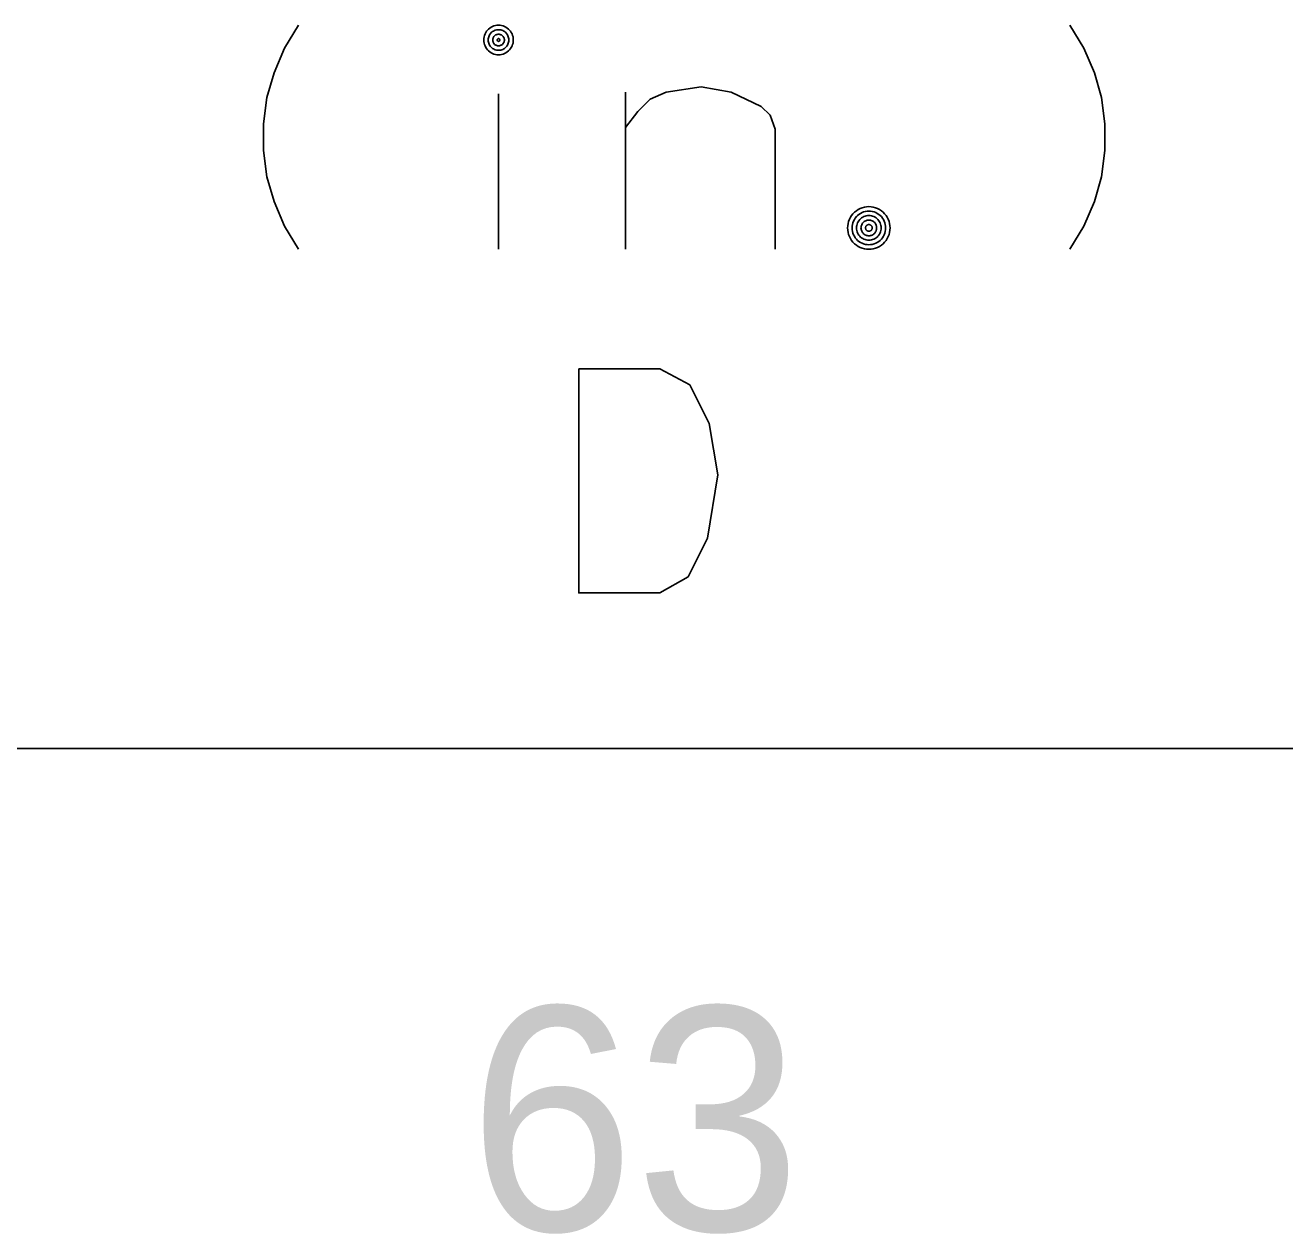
# Model space of a CAD drawing. Extents: x 635698 to 639877, y 296617 to 300175.
# Drawn here: x 639121.14 to 639138.03, y 299137.24 to 299153.43 of the extents above; entities that cross this region are included whole.
import ezdxf

# ---------------------------------------------------------------- set-up
doc = ezdxf.new("R2010")
doc.units = 0
doc.layers.add('1', color=7, linetype='Continuous')
doc.layers.add('3', color=7, linetype='Continuous')

msp = doc.modelspace()

# ---------------------------------------------------------------- linework, layer by layer
at = {"layer": '1'}
msp.add_line((639412.368, 299143.742), (639008.767, 299143.742), dxfattribs=at)
for points in [[(639124.809, 299150.43), (639124.62, 299150.738), (639124.479, 299151.069), (639124.384, 299151.399), (639124.337, 299151.754), (639124.337, 299152.108), (639124.384, 299152.463), (639124.479, 299152.793), (639124.62, 299153.124), (639124.809, 299153.431)], [(639127.686, 299153.233), (639127.685, 299153.254), (639127.682, 299153.274), (639127.676, 299153.294), (639127.669, 299153.314), (639127.659, 299153.332), (639127.648, 299153.35), (639127.635, 299153.366), (639127.62, 299153.38), (639127.604, 299153.393), (639127.587, 299153.405), (639127.569, 299153.414), (639127.549, 299153.422), (639127.529, 299153.427), (639127.509, 299153.43), (639127.488, 299153.431), (639127.467, 299153.43), (639127.447, 299153.427), (639127.427, 299153.422), (639127.407, 299153.414), (639127.389, 299153.405), (639127.372, 299153.393), (639127.355, 299153.38), (639127.341, 299153.366), (639127.328, 299153.35), (639127.317, 299153.332), (639127.307, 299153.314), (639127.3, 299153.294), (639127.294, 299153.274), (639127.291, 299153.254), (639127.29, 299153.233), (639127.291, 299153.212), (639127.294, 299153.192), (639127.3, 299153.172), (639127.307, 299153.153), (639127.317, 299153.134), (639127.328, 299153.117), (639127.341, 299153.101), (639127.355, 299153.086), (639127.372, 299153.073), (639127.389, 299153.062), (639127.407, 299153.052), (639127.427, 299153.045), (639127.447, 299153.039), (639127.467, 299153.036), (639127.488, 299153.035), (639127.509, 299153.036), (639127.529, 299153.039), (639127.549, 299153.045), (639127.569, 299153.052), (639127.587, 299153.062), (639127.604, 299153.073), (639127.62, 299153.086), (639127.635, 299153.101), (639127.648, 299153.117), (639127.659, 299153.134), (639127.669, 299153.153), (639127.676, 299153.172), (639127.682, 299153.192), (639127.685, 299153.212), (639127.686, 299153.233)], [(639135.144, 299150.43), (639135.333, 299150.738), (639135.475, 299151.069), (639135.569, 299151.399), (639135.616, 299151.754), (639135.616, 299152.108), (639135.569, 299152.463), (639135.475, 299152.793), (639135.333, 299153.124), (639135.144, 299153.431)], [(639127.626, 299153.233), (639127.625, 299153.248), (639127.623, 299153.262), (639127.619, 299153.276), (639127.614, 299153.289), (639127.607, 299153.302), (639127.6, 299153.314), (639127.591, 299153.326), (639127.58, 299153.336), (639127.569, 299153.345), (639127.557, 299153.353), (639127.544, 299153.359), (639127.531, 299153.364), (639127.517, 299153.368), (639127.502, 299153.371), (639127.488, 299153.371), (639127.473, 299153.371), (639127.459, 299153.368), (639127.445, 299153.364), (639127.432, 299153.359), (639127.419, 299153.353), (639127.407, 299153.345), (639127.396, 299153.336), (639127.385, 299153.326), (639127.376, 299153.314), (639127.368, 299153.302), (639127.362, 299153.289), (639127.357, 299153.276), (639127.353, 299153.262), (639127.351, 299153.248), (639127.35, 299153.233), (639127.351, 299153.219), (639127.353, 299153.205), (639127.357, 299153.19), (639127.362, 299153.177), (639127.368, 299153.164), (639127.376, 299153.152), (639127.385, 299153.141), (639127.396, 299153.131), (639127.407, 299153.121), (639127.419, 299153.114), (639127.432, 299153.107), (639127.445, 299153.102), (639127.459, 299153.098), (639127.473, 299153.096), (639127.488, 299153.095), (639127.502, 299153.096), (639127.517, 299153.098), (639127.531, 299153.102), (639127.544, 299153.107), (639127.557, 299153.114), (639127.569, 299153.121), (639127.58, 299153.131), (639127.591, 299153.141), (639127.6, 299153.152), (639127.607, 299153.164), (639127.614, 299153.177), (639127.619, 299153.19), (639127.623, 299153.205), (639127.625, 299153.219), (639127.626, 299153.233)], [(639127.566, 299153.233), (639127.566, 299153.241), (639127.564, 299153.249), (639127.562, 299153.257), (639127.559, 299153.265), (639127.555, 299153.272), (639127.551, 299153.279), (639127.546, 299153.285), (639127.54, 299153.291), (639127.534, 299153.296), (639127.527, 299153.301), (639127.52, 299153.304), (639127.512, 299153.307), (639127.504, 299153.309), (639127.496, 299153.311), (639127.488, 299153.311), (639127.48, 299153.311), (639127.472, 299153.309), (639127.464, 299153.307), (639127.456, 299153.304), (639127.449, 299153.301), (639127.442, 299153.296), (639127.436, 299153.291), (639127.43, 299153.285), (639127.425, 299153.279), (639127.42, 299153.272), (639127.417, 299153.265), (639127.414, 299153.257), (639127.411, 299153.249), (639127.41, 299153.241), (639127.41, 299153.233), (639127.41, 299153.225), (639127.411, 299153.217), (639127.414, 299153.209), (639127.417, 299153.201), (639127.42, 299153.194), (639127.425, 299153.187), (639127.43, 299153.181), (639127.436, 299153.175), (639127.442, 299153.17), (639127.449, 299153.165), (639127.456, 299153.162), (639127.464, 299153.159), (639127.472, 299153.157), (639127.48, 299153.156), (639127.488, 299153.155), (639127.496, 299153.156), (639127.504, 299153.157), (639127.512, 299153.159), (639127.52, 299153.162), (639127.527, 299153.165), (639127.534, 299153.17), (639127.54, 299153.175), (639127.546, 299153.181), (639127.551, 299153.187), (639127.555, 299153.194), (639127.559, 299153.201), (639127.562, 299153.209), (639127.564, 299153.217), (639127.566, 299153.225), (639127.566, 299153.233)], [(639127.506, 299153.233), (639127.506, 299153.235), (639127.506, 299153.237), (639127.505, 299153.239), (639127.505, 299153.241), (639127.503, 299153.242), (639127.502, 299153.244), (639127.501, 299153.245), (639127.5, 299153.246), (639127.499, 299153.248), (639127.497, 299153.249), (639127.495, 299153.25), (639127.494, 299153.25), (639127.492, 299153.251), (639127.49, 299153.251), (639127.488, 299153.251), (639127.486, 299153.251), (639127.484, 299153.251), (639127.483, 299153.25), (639127.481, 299153.25), (639127.479, 299153.249), (639127.477, 299153.248), (639127.476, 299153.246), (639127.474, 299153.245), (639127.473, 299153.244), (639127.472, 299153.242), (639127.472, 299153.241), (639127.471, 299153.239), (639127.47, 299153.237), (639127.47, 299153.235), (639127.47, 299153.233), (639127.47, 299153.231), (639127.47, 299153.23), (639127.471, 299153.228), (639127.472, 299153.226), (639127.472, 299153.224), (639127.473, 299153.223), (639127.474, 299153.221), (639127.476, 299153.22), (639127.477, 299153.219), (639127.479, 299153.217), (639127.481, 299153.217), (639127.483, 299153.216), (639127.484, 299153.216), (639127.486, 299153.215), (639127.488, 299153.215), (639127.49, 299153.215), (639127.492, 299153.216), (639127.494, 299153.216), (639127.495, 299153.217), (639127.497, 299153.217), (639127.499, 299153.219), (639127.5, 299153.22), (639127.501, 299153.221), (639127.502, 299153.223), (639127.503, 299153.224), (639127.505, 299153.226), (639127.505, 299153.228), (639127.506, 299153.23), (639127.506, 299153.231), (639127.506, 299153.233)], [(639129.189, 299152.061), (639129.355, 299152.274), (639129.52, 299152.439), (639129.733, 299152.534), (639130.206, 299152.604), (639130.607, 299152.534), (639131.009, 299152.344), (639131.127, 299152.226), (639131.198, 299152.037), (639131.198, 299150.43)], [(639127.488, 299150.43), (639127.488, 299152.51)], [(639129.189, 299150.43), (639129.189, 299152.534)], [(639132.737, 299150.715), (639132.735, 299150.745), (639132.73, 299150.775), (639132.723, 299150.803), (639132.712, 299150.831), (639132.698, 299150.858), (639132.682, 299150.883), (639132.663, 299150.906), (639132.642, 299150.927), (639132.619, 299150.946), (639132.594, 299150.962), (639132.567, 299150.976), (639132.539, 299150.986), (639132.511, 299150.994), (639132.481, 299150.999), (639132.452, 299151), (639132.422, 299150.999), (639132.392, 299150.994), (639132.363, 299150.986), (639132.335, 299150.976), (639132.309, 299150.962), (639132.284, 299150.946), (639132.261, 299150.927), (639132.239, 299150.906), (639132.221, 299150.883), (639132.205, 299150.858), (639132.191, 299150.831), (639132.181, 299150.803), (639132.173, 299150.775), (639132.168, 299150.745), (639132.167, 299150.715), (639132.168, 299150.685), (639132.173, 299150.656), (639132.181, 299150.627), (639132.191, 299150.599), (639132.205, 299150.573), (639132.221, 299150.548), (639132.239, 299150.525), (639132.261, 299150.503), (639132.284, 299150.485), (639132.309, 299150.468), (639132.335, 299150.455), (639132.363, 299150.444), (639132.392, 299150.437), (639132.422, 299150.432), (639132.452, 299150.43), (639132.481, 299150.432), (639132.511, 299150.437), (639132.539, 299150.444), (639132.567, 299150.455), (639132.594, 299150.468), (639132.619, 299150.485), (639132.642, 299150.503), (639132.663, 299150.525), (639132.682, 299150.548), (639132.698, 299150.573), (639132.712, 299150.599), (639132.723, 299150.627), (639132.73, 299150.656), (639132.735, 299150.685), (639132.737, 299150.715)], [(639132.676, 299150.715), (639132.675, 299150.739), (639132.672, 299150.762), (639132.665, 299150.785), (639132.657, 299150.807), (639132.646, 299150.828), (639132.634, 299150.848), (639132.619, 299150.866), (639132.602, 299150.882), (639132.584, 299150.897), (639132.564, 299150.91), (639132.543, 299150.921), (639132.521, 299150.929), (639132.498, 299150.936), (639132.475, 299150.939), (639132.452, 299150.94), (639132.428, 299150.939), (639132.405, 299150.936), (639132.382, 299150.929), (639132.36, 299150.921), (639132.339, 299150.91), (639132.319, 299150.897), (639132.301, 299150.882), (639132.284, 299150.866), (639132.27, 299150.848), (639132.257, 299150.828), (639132.246, 299150.807), (639132.237, 299150.785), (639132.231, 299150.762), (639132.228, 299150.739), (639132.226, 299150.715), (639132.228, 299150.692), (639132.231, 299150.668), (639132.237, 299150.646), (639132.246, 299150.624), (639132.257, 299150.603), (639132.27, 299150.583), (639132.284, 299150.565), (639132.301, 299150.548), (639132.319, 299150.533), (639132.339, 299150.52), (639132.36, 299150.51), (639132.382, 299150.501), (639132.405, 299150.495), (639132.428, 299150.492), (639132.452, 299150.49), (639132.475, 299150.492), (639132.498, 299150.495), (639132.521, 299150.501), (639132.543, 299150.51), (639132.564, 299150.52), (639132.584, 299150.533), (639132.602, 299150.548), (639132.619, 299150.565), (639132.634, 299150.583), (639132.646, 299150.603), (639132.657, 299150.624), (639132.665, 299150.646), (639132.672, 299150.668), (639132.675, 299150.692), (639132.676, 299150.715)], [(639132.616, 299150.715), (639132.616, 299150.733), (639132.613, 299150.749), (639132.608, 299150.766), (639132.602, 299150.782), (639132.594, 299150.798), (639132.585, 299150.812), (639132.574, 299150.826), (639132.562, 299150.838), (639132.549, 299150.849), (639132.534, 299150.858), (639132.519, 299150.866), (639132.502, 299150.872), (639132.486, 299150.877), (639132.469, 299150.88), (639132.452, 299150.88), (639132.434, 299150.88), (639132.417, 299150.877), (639132.401, 299150.872), (639132.384, 299150.866), (639132.369, 299150.858), (639132.355, 299150.849), (639132.341, 299150.838), (639132.329, 299150.826), (639132.318, 299150.812), (639132.309, 299150.798), (639132.301, 299150.782), (639132.294, 299150.766), (639132.29, 299150.749), (639132.287, 299150.733), (639132.286, 299150.715), (639132.287, 299150.698), (639132.29, 299150.681), (639132.294, 299150.664), (639132.301, 299150.648), (639132.309, 299150.633), (639132.318, 299150.618), (639132.329, 299150.605), (639132.341, 299150.593), (639132.355, 299150.582), (639132.369, 299150.573), (639132.384, 299150.564), (639132.401, 299150.558), (639132.417, 299150.554), (639132.434, 299150.551), (639132.452, 299150.55), (639132.469, 299150.551), (639132.486, 299150.554), (639132.502, 299150.558), (639132.519, 299150.564), (639132.534, 299150.573), (639132.549, 299150.582), (639132.562, 299150.593), (639132.574, 299150.605), (639132.585, 299150.618), (639132.594, 299150.633), (639132.602, 299150.648), (639132.608, 299150.664), (639132.613, 299150.681), (639132.616, 299150.698), (639132.616, 299150.715)], [(639132.556, 299150.715), (639132.556, 299150.726), (639132.554, 299150.737), (639132.551, 299150.748), (639132.548, 299150.758), (639132.542, 299150.768), (639132.537, 299150.777), (639132.53, 299150.786), (639132.522, 299150.793), (639132.513, 299150.8), (639132.504, 299150.806), (639132.494, 299150.811), (639132.484, 299150.815), (639132.473, 299150.818), (639132.463, 299150.82), (639132.452, 299150.82), (639132.441, 299150.82), (639132.43, 299150.818), (639132.419, 299150.815), (639132.409, 299150.811), (639132.399, 299150.806), (639132.39, 299150.8), (639132.381, 299150.793), (639132.374, 299150.786), (639132.367, 299150.777), (639132.36, 299150.768), (639132.356, 299150.758), (639132.352, 299150.748), (639132.349, 299150.737), (639132.347, 299150.726), (639132.346, 299150.715), (639132.347, 299150.704), (639132.349, 299150.693), (639132.352, 299150.683), (639132.356, 299150.673), (639132.36, 299150.663), (639132.367, 299150.653), (639132.374, 299150.645), (639132.381, 299150.637), (639132.39, 299150.63), (639132.399, 299150.624), (639132.409, 299150.619), (639132.419, 299150.615), (639132.43, 299150.612), (639132.441, 299150.611), (639132.452, 299150.61), (639132.463, 299150.611), (639132.473, 299150.612), (639132.484, 299150.615), (639132.494, 299150.619), (639132.504, 299150.624), (639132.513, 299150.63), (639132.522, 299150.637), (639132.53, 299150.645), (639132.537, 299150.653), (639132.542, 299150.663), (639132.548, 299150.673), (639132.551, 299150.683), (639132.554, 299150.693), (639132.556, 299150.704), (639132.556, 299150.715)], [(639132.497, 299150.715), (639132.496, 299150.72), (639132.496, 299150.725), (639132.494, 299150.729), (639132.493, 299150.734), (639132.49, 299150.738), (639132.488, 299150.742), (639132.485, 299150.745), (639132.482, 299150.749), (639132.478, 299150.752), (639132.474, 299150.754), (639132.47, 299150.756), (639132.465, 299150.758), (639132.461, 299150.759), (639132.456, 299150.76), (639132.452, 299150.76), (639132.447, 299150.76), (639132.442, 299150.759), (639132.438, 299150.758), (639132.433, 299150.756), (639132.429, 299150.754), (639132.425, 299150.752), (639132.422, 299150.749), (639132.418, 299150.745), (639132.415, 299150.742), (639132.412, 299150.738), (639132.41, 299150.734), (639132.409, 299150.729), (639132.408, 299150.725), (639132.407, 299150.72), (639132.407, 299150.715), (639132.407, 299150.711), (639132.408, 299150.706), (639132.409, 299150.701), (639132.41, 299150.697), (639132.412, 299150.693), (639132.415, 299150.689), (639132.418, 299150.685), (639132.422, 299150.682), (639132.425, 299150.679), (639132.429, 299150.676), (639132.433, 299150.674), (639132.438, 299150.673), (639132.442, 299150.671), (639132.447, 299150.671), (639132.452, 299150.67), (639132.456, 299150.671), (639132.461, 299150.671), (639132.465, 299150.673), (639132.47, 299150.674), (639132.474, 299150.676), (639132.478, 299150.679), (639132.482, 299150.682), (639132.485, 299150.685), (639132.488, 299150.689), (639132.49, 299150.693), (639132.493, 299150.697), (639132.494, 299150.701), (639132.496, 299150.706), (639132.496, 299150.711), (639132.497, 299150.715)], [(639128.563, 299148.826), (639129.65, 299148.826), (639130.051, 299148.613), (639130.311, 299148.093), (639130.429, 299147.408), (639130.288, 299146.558), (639130.028, 299146.038), (639129.65, 299145.825), (639128.563, 299145.825), (639128.563, 299148.826)]]:
    msp.add_lwpolyline(points, dxfattribs=at)

# ---------------------------------------------------------------- texts
at = {"layer": '3'}
msp.add_text('63', height=2.9989, dxfattribs=at).set_placement((639127.085, 299137.28))

doc.saveas('drawing.dxf')
